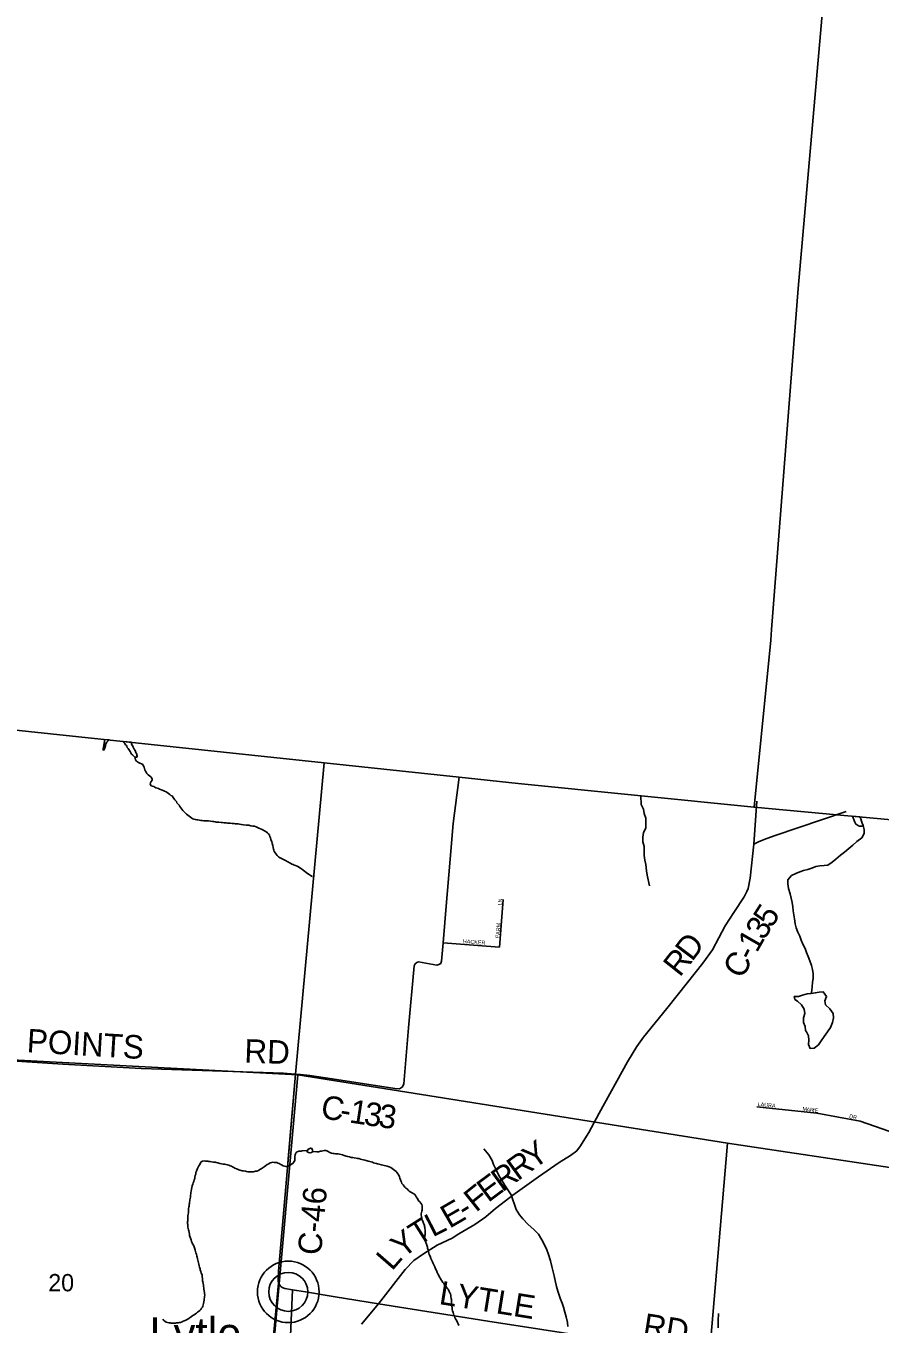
# Model space of a CAD drawing. Extents: x 1310247 to 1664935, y 284496 to 704931.
# Drawn here: x 1504221 to 1515122, y 572243 to 588811 of the extents above; entities that cross this region are included whole.
import ezdxf

# ---------------------------------------------------------------- set-up
doc = ezdxf.new("R2010")
doc.units = 0
for name, color, linetype in [('GM_P_State_Location', 7, 'Continuous'), ('GM_X_Adjacent_County', 7, 'Continuous'), ('GM_X_Adjacent_County_Text', 7, 'Continuous'), ('GM_X_County', 7, 'Continuous'), ('GM_X_County_Road_Text', 7, 'Continuous'), ('GM_X_Interstate_Route', 7, 'Continuous'), ('GM_X_Major_River_Text', 7, 'Continuous'), ('GM_X_Minor_River', 7, 'Continuous'), ('GM_X_Minor_River_Text', 7, 'Continuous'), ('GM_X_State_Location', 7, 'Continuous'), ('GM_X_Township', 7, 'Continuous'), ('GM_X_Township_Road', 7, 'Continuous'), ('GM_X_Unincorporated', 7, 'Continuous'), ('GM_X_US_Location', 7, 'Continuous')]:
    doc.layers.add(name, color=color, linetype=linetype)

msp = doc.modelspace()

# ---------------------------------------------------------------- linework, layer by layer
at = {"layer": 'GM_X_Adjacent_County'}
for points in [[(1499831, 580274), (1508028, 579406), (1507660, 575431), (1507564, 574289), (1507446, 572920), (1507440, 572797), (1507444, 572766), (1507288, 571116), (1507284, 571069), (1507168, 569574), (1506977, 567224), (1506288, 559784), (1506243, 559201), (1505605, 552534), (1505594, 552412), (1505205, 547972), (1504869, 544272), (1504720, 542599), (1503488, 542714)], [(1507288, 571116), (1507444, 572766), (1507440, 572797), (1507446, 572920), (1507564, 574289), (1507660, 575431), (1508028, 579406), (1509752, 579223), (1510502, 579144), (1513514, 578840), (1514569, 578744), (1516950, 578527), (1518829, 578332), (1524308, 577745), (1526680, 577524), (1529627, 577249), (1531677, 577058), (1536645, 576561), (1543157, 575958)]]:
    msp.add_lwpolyline(points, dxfattribs=at)
at = {"layer": 'GM_X_Adjacent_County_Text'}
for points in [[(1514552, 590906), (1514077, 585460), (1513735, 581107), (1513727, 580974), (1513514, 578840), (1510502, 579144), (1509752, 579223), (1508028, 579406), (1499831, 580274)], [(1514552, 590906), (1514077, 585460), (1513735, 581107), (1513727, 580974), (1513514, 578840), (1514569, 578744), (1516950, 578527), (1518829, 578332), (1524308, 577745), (1526680, 577524), (1529627, 577249), (1531677, 577058), (1536645, 576561), (1543157, 575958), (1545678, 575724), (1546403, 575642), (1549246, 575317), (1549694, 575266), (1552180, 574981), (1554999, 574736), (1559309, 574361), (1567480, 573618)]]:
    msp.add_lwpolyline(points, dxfattribs=at)
at = {"layer": 'GM_X_County'}
for points in [[(1502167, 575712), (1507692, 575422), (1507208, 569990), (1501640, 570245)], [(1507692, 575422), (1513175, 574553), (1512713, 569114), (1507208, 569990)], [(1518456, 573760), (1517992, 568451), (1512713, 569114), (1513175, 574553)]]:
    msp.add_lwpolyline(points, close=True, dxfattribs=at)
at = {"layer": 'GM_X_County_Road_Text'}
for points in [[(1507660, 575431), (1507723, 575430), (1507846, 575417), (1508128, 575375), (1508931, 575250), (1508989, 575247), (1509027, 575270), (1509044, 575310), (1509105, 576023), (1509177, 576816), (1509190, 576841), (1509211, 576856), (1509232, 576865), (1509464, 576825), (1509489, 576831), (1509515, 576847), (1509525, 576874), (1509546, 577107), (1509566, 577368), (1509580, 577524), (1509603, 577777), (1509636, 578177), (1509674, 578634), (1509752, 579223)], [(1513551, 578919), (1513511, 578367)], [(1514691, 578786), (1513772, 578474), (1513645, 578429), (1513572, 578396), (1513511, 578367), (1513463, 577933), (1513437, 577802), (1513424, 577762), (1513387, 577698), (1513256, 577498), (1513144, 577325), (1512985, 577018), (1512861, 576850), (1512663, 576601), (1512400, 576270), (1512102, 575905), (1512018, 575786), (1511898, 575591), (1511539, 574935), (1511404, 574690), (1511332, 574572)], [(1507607, 575436), (1507507, 575447), (1505692, 575506), (1504690, 575562), (1502464, 575704), (1502305, 575698), (1502147, 575692), (1501753, 575688), (1501509, 575684), (1501348, 575676), (1500891, 575621), (1500298, 575562), (1499416, 575490)], [(1507569, 574354), (1507660, 575431), (1507607, 575436)], [(1511332, 574572), (1511301, 574520), (1511251, 574456), (1511172, 574393), (1511028, 574304), (1510763, 574123), (1510435, 573888), (1510341, 573815), (1510214, 573716), (1510091, 573613), (1509951, 573516), (1509748, 573393), (1509660, 573341), (1509468, 573249), (1509297, 573141), (1509173, 573053), (1509059, 572941), (1508720, 572502), (1508503, 572243)], [(1507444, 572766), (1507440, 572797), (1507446, 572920), (1507564, 574289), (1507569, 574354)], [(1507444, 572766), (1507468, 572727), (1507490, 572711), (1507523, 572696), (1507621, 572680), (1507673, 572671)], [(1507569, 571403), (1507621, 572680)], [(1507673, 572671), (1507678, 572671), (1507789, 572654), (1508166, 572592), (1508720, 572502)], [(1508720, 572502), (1510196, 572266), (1510558, 572212), (1511052, 572135), (1511819, 572013), (1512634, 571880), (1513538, 571752), (1515005, 571560), (1515963, 571431), (1516773, 571327), (1517377, 571245), (1518020, 571170), (1518122, 571145), (1518173, 571092), (1518167, 570975), (1518156, 570880), (1518146, 570713), (1518280, 570617), (1518577, 570413), (1518903, 570211), (1519135, 570060), (1519429, 569875), (1519807, 569620)]]:
    msp.add_lwpolyline(points, dxfattribs=at)
at = {"layer": 'GM_X_Major_River_Text'}
msp.add_line((1507569, 572654), (1507569, 572654), dxfattribs=at)
at = {"layer": 'GM_X_Minor_River'}
for p, q in [((1505281, 579698), (1505228, 579704)), ((1505562, 579669), (1505464, 579679))]:
    msp.add_line(p, q, dxfattribs=at)
for points in [[(1505228, 579704), (1505225, 579683), (1505223, 579671), (1505221, 579659), (1505220, 579645), (1505216, 579633), (1505214, 579621), (1505211, 579609), (1505209, 579597), (1505207, 579585), (1505206, 579571), (1505218, 579568), (1505225, 579584), (1505229, 579598), (1505231, 579610), (1505236, 579622), (1505238, 579636), (1505242, 579648), (1505247, 579660), (1505253, 579672), (1505281, 579698)], [(1505464, 579679), (1505472, 579666), (1505481, 579654), (1505489, 579642), (1505499, 579630), (1505507, 579617), (1505514, 579603), (1505524, 579589), (1505532, 579577), (1505541, 579562), (1505549, 579550), (1505559, 579536), (1505570, 579519), (1505582, 579507), (1505598, 579491), (1505611, 579480), (1505623, 579478), (1505637, 579480), (1505642, 579492), (1505638, 579504), (1505634, 579516), (1505629, 579528), (1505625, 579540), (1505619, 579552), (1505614, 579565), (1505604, 579579), (1505596, 579591), (1505588, 579605), (1505583, 579618), (1505575, 579630), (1505569, 579646), (1505566, 579658), (1505562, 579669)]]:
    msp.add_lwpolyline(points, dxfattribs=at)
at = {"layer": 'GM_X_Minor_River_Text'}
msp.add_line((1514866, 578718), (1514772, 578727), dxfattribs=at)
for points in [[(1506222, 578799), (1506210, 578813), (1506197, 578833), (1506185, 578850), (1506176, 578864), (1506162, 578878), (1506148, 578895), (1506141, 578911), (1506123, 578936), (1506109, 578950), (1506100, 578964), (1506086, 578983), (1506072, 578991), (1506059, 579003), (1506039, 579016), (1506023, 579026), (1506009, 579035), (1505989, 579043), (1505974, 579052), (1505958, 579058), (1505940, 579065), (1505926, 579071), (1505912, 579077), (1505896, 579082), (1505880, 579088), (1505866, 579097), (1505851, 579103), (1505835, 579107), (1505817, 579114), (1505807, 579136), (1505812, 579150), (1505820, 579166), (1505833, 579184), (1505833, 579198), (1505827, 579212), (1505816, 579226), (1505798, 579239), (1505780, 579253), (1505765, 579272), (1505755, 579286), (1505747, 579302), (1505740, 579319), (1505734, 579333), (1505728, 579351), (1505723, 579365), (1505713, 579383), (1505695, 579394), (1505676, 579402), (1505658, 579411), (1505644, 579417), (1505630, 579428), (1505617, 579446), (1505611, 579480)], [(1512069, 578987), (1512074, 578874), (1512103, 578816), (1512113, 578758), (1512132, 578699), (1512132, 578641), (1512132, 578573), (1512103, 578515), (1512093, 578457), (1512093, 578398), (1512113, 578340), (1512113, 578282), (1512113, 578223), (1512122, 578165), (1512132, 578107), (1512142, 578029), (1512152, 577971), (1512181, 577835)], [(1507878, 577954), (1507864, 577960), (1507848, 577971), (1507834, 577979), (1507815, 577994), (1507799, 578008), (1507777, 578023), (1507760, 578037), (1507738, 578052), (1507718, 578067), (1507700, 578077), (1507683, 578087), (1507661, 578096), (1507645, 578102), (1507631, 578107), (1507615, 578115), (1507599, 578124), (1507583, 578132), (1507570, 578139), (1507556, 578147), (1507540, 578155), (1507526, 578164), (1507508, 578174), (1507490, 578181), (1507473, 578189), (1507457, 578198), (1507443, 578206), (1507427, 578222), (1507416, 578239), (1507406, 578255), (1507390, 578276), (1507385, 578290), (1507381, 578304), (1507376, 578324), (1507370, 578350), (1507365, 578377), (1507358, 578401), (1507352, 578415), (1507348, 578429), (1507343, 578451), (1507335, 578468), (1507330, 578484), (1507318, 578498), (1507304, 578513), (1507288, 578525), (1507275, 578533), (1507255, 578544), (1507235, 578554), (1507215, 578565), (1507195, 578573), (1507178, 578582), (1507160, 578590), (1507138, 578597), (1507116, 578600), (1507092, 578604), (1507064, 578609), (1507034, 578612), (1506996, 578615), (1506968, 578621), (1506946, 578624), (1506930, 578626), (1506916, 578627), (1506890, 578629), (1506876, 578632), (1506854, 578632), (1506826, 578635), (1506810, 578635), (1506794, 578638), (1506778, 578640), (1506764, 578640), (1506750, 578641), (1506728, 578643), (1506712, 578644), (1506684, 578647), (1506666, 578647), (1506650, 578649), (1506636, 578654), (1506618, 578656), (1506600, 578659), (1506578, 578661), (1506552, 578664), (1506536, 578666), (1506522, 578667), (1506508, 578667), (1506490, 578667), (1506470, 578670), (1506454, 578672), (1506434, 578675), (1506416, 578677), (1506400, 578680), (1506384, 578682), (1506366, 578687), (1506352, 578691), (1506338, 578701), (1506320, 578712), (1506304, 578726), (1506289, 578737), (1506269, 578753), (1506253, 578766), (1506240, 578782), (1506222, 578799)], [(1514799, 578647), (1514772, 578727)], [(1514908, 578606), (1514895, 578636), (1514885, 578662), (1514877, 578690), (1514866, 578718)], [(1514908, 578606), (1514921, 578555), (1514918, 578505), (1514889, 578447), (1514828, 578402), (1514776, 578356), (1514723, 578313), (1514670, 578266), (1514619, 578228), (1514560, 578177), (1514510, 578140), (1514457, 578102), (1514407, 578097), (1514353, 578092), (1514302, 578085), (1514250, 578061), (1514200, 578044), (1514147, 578031), (1514097, 578014), (1514046, 577992), (1513994, 577967), (1513947, 577914), (1513944, 577862), (1513955, 577801), (1513974, 577733), (1513989, 577678), (1514001, 577624), (1514010, 577569), (1514015, 577519), (1514022, 577465), (1514029, 577415), (1514040, 577352), (1514050, 577302), (1514073, 577243), (1514098, 577193), (1514117, 577142), (1514137, 577092), (1514166, 577037), (1514185, 576985), (1514206, 576934), (1514227, 576880), (1514249, 576821), (1514262, 576769), (1514267, 576714), (1514268, 576656), (1514261, 576604), (1514256, 576552), (1514252, 576502), (1514245, 576464)], [(1514799, 578647), (1514813, 578624), (1514843, 578606), (1514853, 578598)], [(1514853, 578598), (1514869, 578598), (1514888, 578600), (1514908, 578606)], [(1514026, 576425), (1514080, 576426), (1514134, 576443), (1514191, 576457), (1514245, 576464), (1514295, 576469), (1514345, 576478), (1514398, 576482), (1514439, 576425), (1514418, 576367), (1514427, 576316), (1514480, 576265), (1514522, 576209), (1514529, 576152), (1514514, 576094), (1514489, 576030), (1514452, 575973), (1514409, 575913), (1514370, 575860), (1514335, 575808), (1514282, 575763), (1514232, 575759), (1514211, 575810), (1514214, 575868), (1514209, 575922), (1514185, 575973), (1514172, 575991)], [(1514035, 576387), (1514026, 576425)], [(1514172, 575991), (1514168, 576041), (1514145, 576094), (1514144, 576150), (1514161, 576208), (1514152, 576261), (1514121, 576317), (1514069, 576366), (1514035, 576387)], [(1507813, 574459), (1507747, 574453), (1507732, 574451), (1507716, 574450), (1507702, 574448), (1507684, 574441), (1507670, 574431), (1507663, 574417), (1507657, 574401), (1507654, 574383), (1507654, 574369), (1507654, 574349), (1507651, 574331), (1507645, 574317), (1507626, 574293), (1507610, 574284), (1507591, 574268), (1507573, 574261), (1507555, 574255), (1507539, 574253), (1507521, 574258), (1507505, 574264), (1507481, 574275), (1507465, 574283), (1507452, 574294), (1507436, 574298), (1507422, 574305), (1507406, 574307), (1507390, 574307), (1507370, 574308), (1507356, 574304), (1507337, 574299), (1507319, 574287), (1507301, 574278), (1507280, 574262), (1507262, 574250), (1507237, 574233), (1507223, 574225), (1507207, 574214), (1507188, 574204), (1507168, 574196), (1507150, 574193), (1507136, 574189), (1507122, 574186), (1507098, 574184), (1507072, 574185), (1507054, 574187), (1507036, 574190), (1507022, 574194), (1506998, 574197), (1506982, 574199), (1506968, 574201), (1506950, 574206), (1506936, 574212), (1506922, 574219), (1506906, 574225), (1506888, 574234), (1506874, 574240), (1506859, 574250), (1506843, 574257), (1506827, 574263), (1506809, 574270), (1506793, 574274), (1506773, 574281), (1506755, 574285), (1506739, 574286)], [(1507813, 574459), (1507812, 574441), (1507828, 574431), (1507846, 574428), (1507864, 574432), (1507882, 574445)], [(1507882, 574445), (1507879, 574464), (1507871, 574486), (1507853, 574490), (1507835, 574481), (1507819, 574469), (1507813, 574459)], [(1508370, 574371), (1508351, 574376), (1508329, 574380), (1508307, 574387), (1508283, 574396), (1508263, 574402), (1508245, 574406), (1508221, 574413), (1508203, 574416), (1508189, 574416), (1508171, 574416), (1508153, 574419), (1508139, 574421), (1508121, 574426), (1508107, 574430), (1508093, 574436), (1508079, 574445), (1508062, 574455), (1508048, 574458), (1508028, 574458), (1508009, 574453), (1507995, 574451), (1507981, 574449), (1507967, 574444), (1507953, 574442), (1507935, 574440), (1507882, 574445)], [(1510413, 573894), (1510364, 573967), (1510330, 574020), (1510293, 574079), (1510262, 574132), (1510225, 574201), (1510189, 574278), (1510170, 574331), (1510128, 574402), (1510065, 574480)], [(1506739, 574286), (1506715, 574290), (1506697, 574293), (1506683, 574297), (1506669, 574299), (1506649, 574304), (1506635, 574308), (1506615, 574311), (1506589, 574315), (1506571, 574318), (1506557, 574320), (1506543, 574321), (1506529, 574323), (1506513, 574323), (1506495, 574326), (1506475, 574322), (1506459, 574315), (1506448, 574299), (1506438, 574281), (1506429, 574263), (1506419, 574245), (1506409, 574228), (1506402, 574208), (1506398, 574194), (1506391, 574176), (1506387, 574158), (1506380, 574138), (1506378, 574116), (1506375, 574102), (1506369, 574084), (1506364, 574064), (1506354, 574044), (1506351, 574030), (1506343, 574008), (1506336, 573988), (1506334, 573966), (1506329, 573940), (1506327, 573924), (1506326, 573908), (1506322, 573886), (1506319, 573864), (1506317, 573846), (1506312, 573828), (1506312, 573814), (1506309, 573800), (1506307, 573784), (1506305, 573768), (1506302, 573748), (1506300, 573734), (1506297, 573716), (1506297, 573698), (1506296, 573680), (1506294, 573662), (1506291, 573644), (1506289, 573624), (1506288, 573610), (1506286, 573594), (1506286, 573574), (1506285, 573560), (1506283, 573546), (1506284, 573528), (1506286, 573514), (1506286, 573499), (1506289, 573481), (1506291, 573461), (1506294, 573447), (1506298, 573431), (1506303, 573413), (1506307, 573392), (1506310, 573372), (1506316, 573354), (1506322, 573340), (1506329, 573318), (1506333, 573299), (1506344, 573279), (1506348, 573265), (1506358, 573249), (1506367, 573230), (1506373, 573214), (1506380, 573188), (1506386, 573168), (1506391, 573153), (1506397, 573135), (1506402, 573111), (1506406, 573097), (1506409, 573077), (1506413, 573058), (1506420, 573040), (1506424, 573024), (1506428, 573008), (1506433, 572988), (1506437, 572971), (1506444, 572949), (1506446, 572935), (1506453, 572913), (1506459, 572894), (1506465, 572880), (1506468, 572866), (1506472, 572844), (1506473, 572826), (1506475, 572808)], [(1509418, 573017), (1509408, 573037), (1509397, 573064), (1509387, 573078), (1509378, 573111), (1509368, 573133), (1509365, 573149), (1509357, 573169), (1509354, 573191), (1509348, 573212), (1509345, 573226), (1509339, 573252), (1509328, 573277), (1509322, 573291), (1509319, 573311), (1509311, 573325), (1509309, 573341), (1509310, 573357), (1509312, 573373), (1509315, 573387), (1509315, 573401), (1509316, 573423), (1509316, 573444), (1509312, 573462), (1509313, 573476), (1509309, 573490), (1509306, 573504), (1509300, 573520), (1509290, 573543), (1509283, 573563), (1509273, 573579), (1509272, 573597), (1509268, 573615), (1509267, 573632), (1509267, 573648), (1509270, 573666), (1509272, 573684), (1509276, 573698), (1509279, 573716), (1509279, 573736), (1509276, 573754), (1509272, 573770), (1509261, 573788), (1509247, 573805), (1509231, 573817), (1509222, 573838), (1509214, 573852), (1509202, 573868), (1509193, 573883), (1509179, 573899), (1509165, 573909), (1509150, 573918), (1509132, 573928), (1509114, 573941), (1509100, 573953), (1509085, 573968), (1509071, 573978), (1509057, 573990), (1509047, 574005), (1509034, 574019), (1509020, 574038), (1509013, 574056), (1509007, 574070), (1509001, 574084), (1508994, 574104), (1508988, 574123), (1508979, 574145), (1508969, 574159), (1508957, 574174), (1508946, 574190), (1508930, 574205), (1508912, 574217), (1508897, 574229), (1508879, 574240), (1508857, 574249), (1508833, 574257), (1508813, 574262), (1508795, 574266), (1508777, 574271), (1508757, 574275), (1508743, 574279), (1508727, 574284), (1508707, 574288), (1508694, 574293), (1508674, 574297), (1508656, 574302), (1508642, 574308), (1508626, 574313), (1508608, 574319), (1508588, 574324), (1508564, 574330), (1508548, 574335), (1508526, 574341), (1508510, 574344), (1508490, 574348), (1508468, 574355), (1508452, 574357), (1508434, 574362), (1508412, 574364), (1508392, 574367), (1508370, 574371)], [(1511138, 572213), (1511133, 572263), (1511118, 572334), (1511100, 572396), (1511081, 572457), (1511064, 572509), (1511045, 572560), (1511026, 572610), (1511009, 572665), (1510994, 572724), (1510981, 572778), (1510963, 572857), (1510946, 572925), (1510931, 572978), (1510917, 573050), (1510890, 573131), (1510868, 573190), (1510845, 573246), (1510804, 573319), (1510762, 573391), (1510705, 573450), (1510632, 573514), (1510565, 573585), (1510522, 573636), (1510478, 573706), (1510413, 573894)], [(1509748, 572223), (1509739, 572246), (1509729, 572262), (1509724, 572276), (1509710, 572297), (1509705, 572311), (1509695, 572327), (1509689, 572343), (1509682, 572358), (1509680, 572374), (1509675, 572392), (1509665, 572410), (1509661, 572428), (1509660, 572449), (1509658, 572471), (1509655, 572485), (1509653, 572505), (1509652, 572529), (1509651, 572555), (1509649, 572569), (1509646, 572594), (1509642, 572608), (1509638, 572628), (1509631, 572642), (1509621, 572660), (1509610, 572687), (1509598, 572701), (1509586, 572718), (1509579, 572732), (1509565, 572742), (1509555, 572759), (1509540, 572775), (1509530, 572795), (1509517, 572812), (1509511, 572826), (1509499, 572842), (1509490, 572863), (1509480, 572883), (1509471, 572901), (1509459, 572926), (1509450, 572948), (1509440, 572972), (1509427, 572997), (1509418, 573017)], [(1506475, 572808), (1506476, 572794), (1506478, 572780), (1506481, 572759), (1506485, 572739), (1506487, 572723), (1506490, 572705), (1506492, 572687), (1506495, 572667), (1506499, 572648), (1506500, 572634), (1506502, 572614), (1506501, 572596), (1506501, 572582), (1506497, 572564), (1506496, 572546), (1506490, 572528), (1506485, 572506), (1506483, 572490), (1506478, 572472), (1506474, 572458), (1506463, 572444), (1506453, 572431), (1506439, 572417), (1506424, 572405), (1506410, 572396), (1506398, 572382), (1506383, 572372), (1506369, 572362), (1506351, 572351), (1506332, 572339), (1506316, 572328), (1506302, 572318), (1506287, 572306), (1506271, 572299), (1506251, 572287), (1506228, 572278), (1506214, 572270), (1506194, 572264), (1506176, 572261), (1506162, 572259), (1506142, 572258), (1506128, 572256), (1506111, 572254), (1506093, 572253), (1506075, 572255), (1506061, 572258), (1506045, 572260), (1506027, 572265), (1506010, 572269), (1505994, 572281), (1505980, 572290), (1505966, 572306)], [(1513057, 572193), (1513057, 572283), (1513061, 572378)]]:
    msp.add_lwpolyline(points, dxfattribs=at)
at = {"layer": 'GM_X_State_Location'}
for points in [[(1509546, 577107), (1510264, 577054), (1510310, 577661)], [(1513548, 575016), (1514314, 574934), (1514867, 574832), (1515430, 574638), (1515731, 574541), (1515921, 574502), (1516235, 574444), (1516414, 574458), (1516584, 574530), (1516744, 574774)]]:
    msp.add_lwpolyline(points, dxfattribs=at)
at = {"layer": 'GM_X_Township'}
msp.add_lwpolyline([(1499831, 580274), (1508028, 579406), (1509752, 579223), (1510502, 579144), (1513514, 578840), (1514569, 578744), (1516950, 578527), (1518829, 578332), (1524308, 577745), (1526680, 577524), (1529627, 577249), (1531677, 577058), (1536645, 576561), (1543157, 575958)], dxfattribs=at)
at = {"layer": 'GM_X_Unincorporated'}
for radius in [393, 249]:
    msp.add_circle((1507569, 572654), radius, dxfattribs=at)

# ---------------------------------------------------------------- texts
at = {"layer": 'GM_P_State_Location'}
for s, rotation, p in [('LN', 86.8094, (1510296, 577585)), ('FARM', 85.5983, (1510265, 577167)), ('HACKER', 355.988, (1509796, 577105)), ('LAURA', 353.931, (1513558, 575028)), ('M', 353.2093, (1514130, 574967)), ('A', 353.165, (1514182, 574960)), ('R', 353.2351, (1514226, 574955)), ('I', 353.1624, (1514266, 574950)), ('E', 352.3259, (1514287, 574948)), ('DR', 348.1183, (1514725, 574874))]:
    msp.add_text(s, height=50, rotation=rotation, dxfattribs=at).set_placement(p)
at = {"layer": 'GM_X_Interstate_Route'}
msp.add_text('Lytle', height=417, rotation=0, dxfattribs=at).set_placement((1505795, 571912))
at = {"layer": 'GM_X_Township_Road'}
for s, rotation, p in [('5', 57.4474, (1513737, 577286)), ('3', 57.6394, (1513639, 577130)), ('1', 60.1841, (1513549, 576972)), ('D', 52.8616, (1512723, 576860)), ('R', 51.5797, (1512566, 576661)), ('C', 58.4787, (1513353, 576634)), ('-', 62.9951, (1513494, 576866)), ('POINTS', 356.6009, (1504226, 575713)), ('RD', 358.0146, (1507005, 575581)), ('C', 351.1915, (1507973, 574873)), ('1', 351.2593, (1508338, 574817)), ('3', 351.4594, (1508522, 574788)), ('-', 351.1909, (1508216, 574836)), ('3', 352.0962, (1508708, 574760)), ('Y', 35.7435, (1510698, 574209)), ('R', 35.9206, (1510499, 574064)), ('R', 35.9292, (1510300, 573920)), ('E', 36.6248, (1510120, 573787)), ('C-46', 84.8676, (1507987, 573115)), ('F', 38.5838, (1509964, 573662)), ('E', 30.0039, (1509626, 573457)), ('-', 32.3812, (1509832, 573576)), ('T', 32.3611, (1509228, 573230)), ('L', 27.0787, (1509412, 573347)), ('Y', 38.4846, (1509029, 573071)), ('L', 49.0003, (1508892, 572912)), ('LYTLE', 350.8571, (1509483, 572500)), ('RD', 351.1054, (1512083, 572087))]:
    msp.add_text(s, height=300, rotation=rotation, dxfattribs=at).set_placement(p)
at = {"layer": 'GM_X_US_Location'}
msp.add_text('20', height=221, rotation=0, dxfattribs=at).set_placement((1504506, 572661))

doc.saveas('drawing.dxf')
